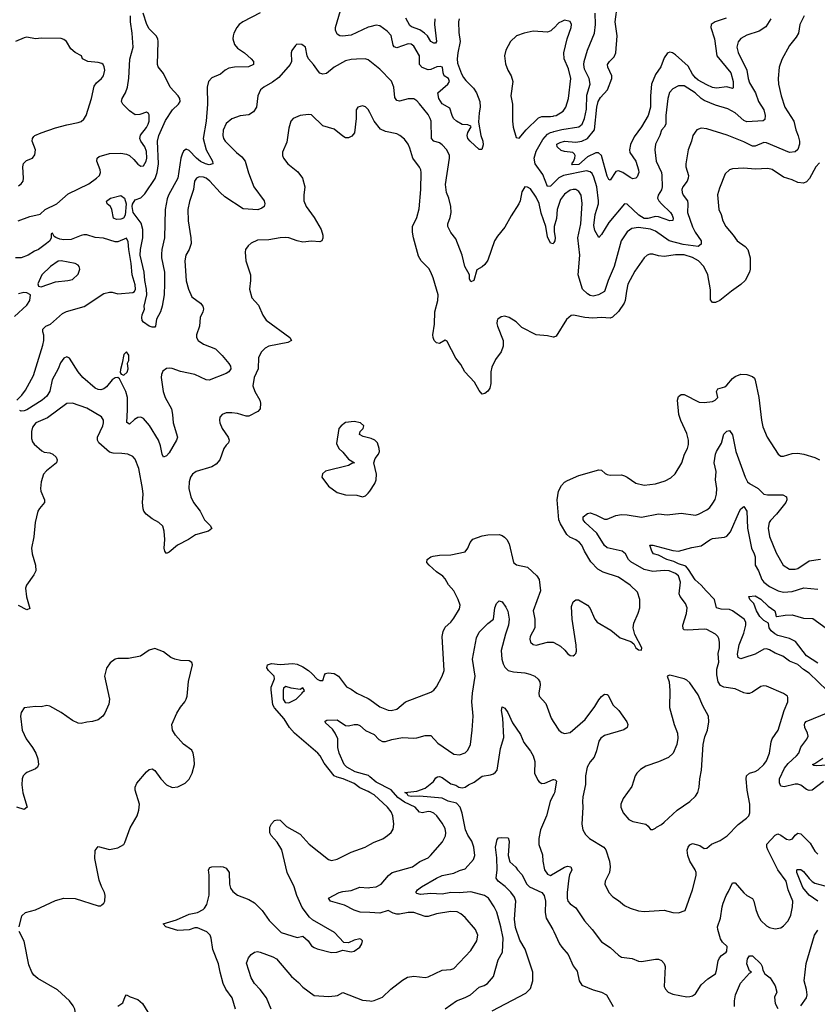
# Model space of a CAD drawing. Header units: inches. Extents: x 2001573 to 2220545, y 644482 to 846830.
# Tile 502 of 656: x 2107539 to 2113147, y 790925 to 797844. Entities that reach past the tile are written whole.
import ezdxf

# ---------------------------------------------------------------- set-up
doc = ezdxf.new("R2010")
doc.units = ezdxf.units.IN
doc.header["$MEASUREMENT"] = 0
doc.layers.add('C1709', color=7, linetype='Continuous')
doc.layers.add('C1719', color=7, linetype='Continuous')

msp = doc.modelspace()

# ---------------------------------------------------------------- linework, layer by layer
at = {"layer": 'C1709', "color": 5}
for points, elevation in [([(2110000, 797794), (2109990, 797791.6), (2109870, 797735.2), (2109808.8, 797728.8), (2109790, 797731), (2109770, 797741.3), (2109759, 797770), (2109759.4, 797790), (2109825.9, 798014.1)], 340), ([(2109230, 797892.7), (2109108.3, 797830), (2109081.8, 797810), (2109064.8, 797790), (2109044.5, 797750), (2109039.7, 797730), (2109038.4, 797710), (2109049.3, 797670), (2109070, 797643.9), (2109119.5, 797610), (2109166.7, 797570), (2109181.6, 797550), (2109182, 797530), (2109146.5, 797513.5), (2109050, 797509.2), (2109010, 797502.4), (2108984.2, 797490), (2108950, 797462), (2108890, 797435.6), (2108866.4, 797410), (2108857.4, 797370), (2108859.1, 797250), (2108850.6, 797130.6), (2108829.5, 797010), (2108849.4, 796930), (2108893.8, 796850), (2108896, 796830), (2108870, 796824.3), (2108845.7, 796830), (2108810, 796847), (2108781.5, 796870), (2108730, 796925.5), (2108710, 796934.4), (2108690, 796920.4), (2108680.2, 796899.8), (2108671.7, 796870), (2108650.1, 796730), (2108584.2, 796610), (2108575.3, 796584.7), (2108561.9, 796510), (2108556.5, 796310), (2108538.6, 796230), (2108535.6, 796195.6), (2108536.5, 796170), (2108556, 796070), (2108557.6, 795990), (2108554.7, 795910), (2108540.4, 795830), (2108528.2, 795790), (2108501.6, 795738.4), (2108494.8, 795690), (2108490, 795684), (2108470, 795682), (2108449.3, 795689.3), (2108410, 795717.2), (2108400.9, 795730), (2108396.9, 795750), (2108399.7, 795770), (2108415.4, 795810), (2108413.3, 795830), (2108431.6, 795910), (2108430.6, 795950), (2108419, 796010), (2108414.4, 796070), (2108385.8, 796190), (2108387.2, 796230), (2108403.7, 796310), (2108405.4, 796370), (2108393.2, 796413.2), (2108336.5, 796490), (2108329.5, 796530), (2108331.6, 796548.4), (2108350, 796577), (2108390, 796591.3), (2108419.7, 796620.3), (2108491.8, 796728.2), (2108505, 796770), (2108514.8, 796830), (2108508.3, 796990), (2108516, 797030), (2108564.4, 797135.6), (2108612.5, 797210), (2108655.6, 797250), (2108666.6, 797270), (2108663.9, 797290), (2108652.6, 797310), (2108596.2, 797370), (2108550, 797466), (2108513, 797513), (2108506.6, 797530), (2108513.3, 797690), (2108509.8, 797709.8), (2108498.9, 797730), (2108450, 797780.4), (2108431.7, 797810), (2108408.1, 797890)], 340), ([(2107529.3, 796430), (2107610, 796461.7), (2107683.3, 796476.7), (2107718.7, 796510), (2107800.4, 796550), (2107880.2, 796619.8), (2108024.2, 796690), (2108079.5, 796730), (2108099.5, 796750), (2108107.6, 796770), (2108104.7, 796790), (2108081.7, 796850), (2108083.6, 796870), (2108097.7, 796882.3), (2108170, 796903.9), (2108250, 796906.7), (2108290, 796899.6), (2108310.2, 796890.2), (2108342.2, 796862.2), (2108370, 796828.5), (2108390, 796814.4), (2108410, 796817.6), (2108427.4, 796850), (2108431.7, 796870), (2108430, 796917.2), (2108418, 796950), (2108391.3, 796990), (2108384.2, 797010), (2108387.4, 797032.6), (2108430, 797085.3), (2108443.1, 797110), (2108449.7, 797130), (2108450, 797175.3), (2108445.6, 797185.6), (2108430, 797193.6), (2108382.6, 797177.4), (2108350, 797176), (2108310, 797202.7), (2108263.9, 797250), (2108255, 797270), (2108259.8, 797290), (2108283.2, 797330), (2108297.6, 797370), (2108306.9, 797433.1), (2108312.4, 797567.6), (2108337.3, 797650), (2108329.9, 797750), (2108318.2, 797830), (2108317.7, 797870)], 360), ([(2107530, 796676.3), (2107549.2, 796690), (2107563.7, 796710), (2107566.6, 796730), (2107560.9, 796810), (2107565.6, 796834.4), (2107585.6, 796854.4), (2107629.3, 796870.7), (2107646, 796894), (2107649.3, 796930), (2107626, 796990), (2107629.3, 797010), (2107638, 797022), (2107645.2, 797030), (2107689.2, 797050), (2107790, 797083.6), (2107870, 797105.3), (2107950, 797120.4), (2107971.1, 797128.9), (2107990, 797144.9), (2108007, 797170), (2108043.1, 797290), (2108063.5, 797376.5), (2108079, 797401), (2108114, 797430), (2108127.3, 797450), (2108136.9, 797490), (2108133.6, 797513.6), (2108125.1, 797530), (2108116.2, 797536.2), (2108090, 797543.9), (2108019, 797550), (2107981.2, 797570), (2107974, 797590), (2107930, 797612.8), (2107898.2, 797638.2), (2107867.6, 797690), (2107850, 797704.7), (2107830, 797711.1), (2107693.3, 797713.3), (2107650, 797709.8), (2107590, 797720.2), (2107570, 797717.3), (2107510, 797691)], 380), ([(2110000, 797553.4), (2109990, 797561.6), (2109968, 797568), (2109907.2, 797567.2), (2109870, 797564.5), (2109830, 797554.6), (2109748.9, 797510), (2109695.1, 797464.9), (2109670, 797460.4), (2109650, 797468.3), (2109639, 797479), (2109604.7, 797530), (2109569.7, 797570), (2109560.5, 797590), (2109549.4, 797650), (2109522, 797670), (2109488.5, 797671.5), (2109476.8, 797663.2), (2109453, 797627), (2109448.2, 797611.8), (2109450.4, 797550), (2109439.5, 797530), (2109361.8, 797438.2), (2109315.7, 797404.3), (2109254.9, 797370), (2109232.9, 797350), (2109212.8, 797310), (2109203.7, 797230), (2109183.2, 797196.8), (2109150, 797175.1), (2109090, 797167.8), (2109030, 797148.4), (2108990, 797113.3), (2108970, 797068.7), (2108967.4, 797030), (2108971.8, 797010), (2108983.1, 796990), (2109063.7, 796910), (2109101.2, 796881.2), (2109123.2, 796850), (2109146.8, 796766.8), (2109185.3, 796670), (2109258.7, 796570), (2109262.4, 796550), (2109258, 796530), (2109241.7, 796518.3), (2109212.1, 796507.9), (2109110, 796514), (2108980.2, 796600.2), (2108948.4, 796628.4), (2108876.5, 796710), (2108850, 796730.5), (2108830, 796738.3), (2108801.5, 796738.5), (2108782, 796730), (2108767.5, 796710), (2108761.3, 796650), (2108732.8, 796567.2), (2108720.2, 796510), (2108723.8, 796430), (2108743.1, 796310), (2108744.9, 796270), (2108730.4, 796230), (2108707, 796190), (2108700.8, 796150), (2108709.3, 796009.3), (2108724.9, 795950), (2108750, 795897.1), (2108811.1, 795851.1), (2108826.4, 795830), (2108830.4, 795810), (2108826, 795790), (2108807, 795750), (2108803.6, 795690), (2108781.1, 795630), (2108781.1, 795610), (2108793.4, 795590), (2108830, 795562.8), (2108915.5, 795530), (2108963.1, 795483.1), (2109010, 795427), (2109020.7, 795410), (2109022.8, 795390), (2109010.3, 795370), (2108990, 795358.4), (2108870, 795311.8), (2108850, 795313.3), (2108770, 795351.7), (2108670.5, 795370.5), (2108610, 795392.3), (2108590, 795395.4), (2108570, 795392.6), (2108545.1, 795374.9), (2108534.9, 795350), (2108532.4, 795330), (2108547.7, 795230), (2108561.6, 795190), (2108605, 795110), (2108614, 795070), (2108618.9, 795010), (2108648, 794910), (2108641.6, 794890), (2108590, 794799.5), (2108570, 794778), (2108550, 794768.7), (2108539.5, 794790), (2108529.8, 794850), (2108515.6, 794890), (2108451.1, 794991.1), (2108410, 795042.2), (2108390, 795051.7), (2108370, 795048.9), (2108345.3, 795034.7), (2108310, 795002), (2108292.3, 795012.3), (2108297.5, 795102.5), (2108295.7, 795190), (2108285, 795230), (2108241.1, 795321.1), (2108230, 795329.6), (2108210, 795326.3), (2108190, 795313.3), (2108150, 795264.7), (2108130, 795249.7), (2108110, 795243), (2108090, 795244.2), (2108070, 795254.7), (2107982, 795330), (2107949.9, 795369.9), (2107890, 795465.1), (2107870, 795475.6), (2107850, 795466.2), (2107826.6, 795433.4), (2107809.4, 795390), (2107767.8, 795312.2), (2107750, 795234), (2107730, 795198.8), (2107695.9, 795170), (2107590, 795103.2), (2107570, 795094.1), (2107550, 795093.1), (2107538.7, 795098.7)], 360), ([(2110000, 797192.8), (2109990, 797213), (2109970, 797232.6), (2109950, 797239.7), (2109917.3, 797230), (2109904.9, 797210), (2109904.9, 797150), (2109892.7, 797050), (2109874.6, 797025.4), (2109850, 797014.5), (2109830, 797014.5), (2109810, 797025.1), (2109750, 797075.6), (2109670, 797098.4), (2109590, 797174.2), (2109570, 797177.8), (2109510.7, 797170.7), (2109461.6, 797150), (2109445.7, 797130), (2109430, 797082), (2109416.2, 796983.8), (2109387.4, 796912.6), (2109386.4, 796890), (2109392.7, 796870), (2109424.4, 796830), (2109494.1, 796774.1), (2109526.7, 796730), (2109544.2, 796670), (2109536.5, 796610), (2109536.9, 796570), (2109553.8, 796530), (2109610, 796454.9), (2109657.6, 796370), (2109670.2, 796330), (2109670, 796308), (2109662.8, 796290), (2109650, 796283.6), (2109590, 796287.3), (2109530, 796279.8), (2109490, 796288.8), (2109430, 796311), (2109410, 796312.4), (2109370, 796311), (2109290, 796297.3), (2109210, 796294), (2109165.8, 796274.2), (2109144.9, 796255.1), (2109127.3, 796230), (2109123, 796210), (2109128.5, 796150), (2109161.3, 796050), (2109161.6, 796010), (2109154, 795950), (2109170.6, 795890), (2109217.4, 795837.4), (2109247.2, 795767.2), (2109271.3, 795731.3), (2109437.6, 795610), (2109450.6, 795590), (2109424.8, 795575.2), (2109290, 795550.8), (2109263.8, 795536.2), (2109239, 795510), (2109218.5, 795470), (2109214.9, 795390), (2109187.5, 795330), (2109179, 795270), (2109192.1, 795232.1), (2109226.7, 795170), (2109232, 795150), (2109228.4, 795110), (2109213, 795090), (2109150, 795057.4), (2109130, 795057.3), (2109070, 795075.3), (2109030, 795081.8), (2108990, 795080.4), (2108961.6, 795070), (2108946.7, 795050), (2108943.1, 795030), (2108946.4, 795010), (2108962, 794970), (2109003.7, 794910), (2109012.4, 794890), (2109008, 794870), (2108990, 794854), (2108973.4, 794830), (2108944.9, 794750), (2108919.6, 794720.4), (2108890, 794701.8), (2108780.4, 794670), (2108753.4, 794650), (2108739.6, 794630), (2108730, 794595.3), (2108728.4, 794550), (2108741.1, 794490), (2108761.6, 794450), (2108806.7, 794390), (2108837.6, 794330), (2108878.4, 794290), (2108890, 794269.2), (2108866, 794250), (2108775.1, 794224.9), (2108725.5, 794190), (2108648, 794152), (2108590, 794101.6), (2108570, 794093.2), (2108559.5, 794110), (2108555.1, 794130), (2108558.3, 794190), (2108555.4, 794250), (2108545.3, 794285.3), (2108516.9, 794310), (2108470, 794336.5), (2108428.8, 794368.8), (2108411.9, 794390), (2108406, 794406), (2108401.4, 794450), (2108407.2, 794510), (2108402.2, 794550), (2108377.3, 794690), (2108350, 794755.1), (2108334.1, 794774.1), (2108298, 794790), (2108256.1, 794796), (2108197.1, 794797.1), (2108170, 794804.1), (2108094.3, 794870), (2108085.3, 794890), (2108086.8, 794910), (2108123.9, 794990), (2108128.5, 795010), (2108127.1, 795030), (2108114, 795054), (2108010, 795114.2), (2107910, 795149.7), (2107870, 795147.8), (2107735, 795045), (2107652.4, 795010), (2107630, 794979.5), (2107621.8, 794950), (2107621.8, 794901.8), (2107630, 794877.3), (2107641.6, 794861.6), (2107693.7, 794813.7), (2107710, 794805.7), (2107750, 794799.5), (2107771.3, 794791.3), (2107795.8, 794770), (2107802.4, 794750), (2107797.1, 794730), (2107726.2, 794673.8), (2107705.7, 794650), (2107690, 794595.3), (2107684.4, 794550), (2107686.7, 794530), (2107713.4, 794470), (2107714, 794450), (2107678.3, 794410), (2107667.3, 794390), (2107646.5, 794310), (2107639, 794210), (2107621.6, 794130), (2107626.2, 794090), (2107651, 794011), (2107652.1, 793970), (2107638.3, 793941.7), (2107587.4, 793870), (2107580.2, 793850), (2107587.8, 793787.8), (2107610, 793705.2), (2107590, 793696.2), (2107530, 793727.8)], 380), ([(2107517.7, 795170), (2107555, 795205), (2107580.7, 795239.3), (2107635.6, 795344.4), (2107702.6, 795557.4), (2107709, 795590), (2107707.8, 795627.8), (2107701.6, 795650), (2107701.7, 795670), (2107705.6, 795674.4), (2107723, 795690), (2107754.6, 795705.4), (2107839.9, 795780.1), (2107867.8, 795792.2), (2107992.6, 795827.4), (2108130, 795920.7), (2108170, 795930.2), (2108190, 795929.2), (2108230, 795916.3), (2108333.6, 795926.4), (2108346.8, 795933.2), (2108353.5, 795950), (2108350, 795981.6), (2108328.6, 796050), (2108322.8, 796130), (2108306, 796230), (2108302, 796282), (2108290, 796309.4), (2108230, 796282.6), (2108210, 796281.7), (2108127.9, 796307.9), (2108070, 796314.4), (2108010, 796332.3), (2107990, 796332.8), (2107970, 796328.3), (2107901.7, 796298.3), (2107850, 796296.6), (2107821.4, 796301.4), (2107793.1, 796313.1), (2107781.3, 796321.3), (2107770, 796344), (2107760.7, 796339.3), (2107759.1, 796310), (2107750.4, 796290), (2107727.3, 796270), (2107670.4, 796230), (2107642, 796218), (2107597.3, 796190), (2107549.6, 796169.6), (2107509.4, 796169.4)], 360), ([(2107502.4, 795757.6), (2107590, 795838.8), (2107609.3, 795870), (2107615.3, 795910), (2107590, 795925.2), (2107566.8, 795926.8), (2107530, 795918.4)], 380), ([(2110000, 794903.9), (2109954.2, 794914.2), (2109928.7, 794930), (2109933.2, 794950), (2109953.2, 794970), (2109959, 794990), (2109934, 795010), (2109890, 795019.7), (2109830, 795012.4), (2109799.1, 794990), (2109782.8, 794970), (2109765.4, 794865.4), (2109782, 794830), (2109810, 794804.7), (2109850, 794756), (2109892, 794730), (2109874.6, 794725.4), (2109851, 794710), (2109690, 794672), (2109667.1, 794652.9), (2109663, 794630), (2109710, 794566.8), (2109770, 794522), (2109830, 794505.5), (2109910, 794502.8), (2109950, 794490.8), (2109970, 794497.3), (2109990, 794516), (2110000, 794531.2)], 420), ([(2107535.6, 791470), (2107553.6, 791546.4), (2107579.3, 791570), (2107650, 791589.2), (2107790, 791653.7), (2107850, 791670.2), (2107930, 791667.1), (2108090, 791616.3), (2108110, 791617.3), (2108117.2, 791622.8), (2108130, 791634.8), (2108137.6, 791650), (2108139.7, 791690), (2108135.6, 791710), (2108113, 791753), (2108096.9, 791796.9), (2108067.1, 791950), (2108070, 792006), (2108090, 792032.7), (2108170, 792013.4), (2108230, 792024.4), (2108270, 792048), (2108278.7, 792061.3), (2108315.7, 792164.3), (2108364, 792250), (2108377.2, 792290), (2108380.3, 792330), (2108351.6, 792430), (2108350.7, 792450), (2108361.3, 792478.7), (2108430, 792557.6), (2108450, 792575.3), (2108470, 792578.7), (2108490, 792568.4), (2108530, 792508.2), (2108570, 792467), (2108610, 792448.8), (2108650, 792452.4), (2108701.7, 792478.3), (2108730, 792507.7), (2108752.4, 792550), (2108768, 792610), (2108765.6, 792650), (2108758, 792690), (2108749.6, 792709.6), (2108690, 792751.6), (2108635.4, 792815.4), (2108614, 792850), (2108607.4, 792890), (2108642.6, 792970), (2108670, 793013), (2108700.7, 793050), (2108709.6, 793070), (2108715.6, 793090), (2108726.3, 793193.7), (2108753.2, 793310), (2108750, 793326), (2108730, 793337.2), (2108670, 793339.6), (2108630, 793349.6), (2108602.2, 793362.2), (2108550, 793402), (2108490, 793426), (2108450, 793414), (2108387.9, 793372.1), (2108304.4, 793355.6), (2108230, 793355.1), (2108210, 793349.7), (2108175.1, 793324.9), (2108150, 793286.6), (2108134.3, 793230), (2108169.1, 793070), (2108166.1, 793033.9), (2108138, 792970), (2108123.7, 792950), (2108090, 792923.5), (2108050, 792911.2), (2108011.7, 792908.3), (2107970, 792898.7), (2107950, 792899.7), (2107910, 792918), (2107830, 792974.3), (2107750, 793020.7), (2107730, 793023.7), (2107690, 793016), (2107650, 793018), (2107570, 793007), (2107550, 792976), (2107544, 792950), (2107557.1, 792850), (2107584.4, 792790), (2107629.2, 792729.2), (2107651.6, 792690), (2107667.4, 792650), (2107670.4, 792610), (2107663, 792590), (2107650, 792578.4), (2107590, 792553), (2107576.7, 792543.3), (2107564.4, 792530), (2107555.8, 792510), (2107553.3, 792466.7), (2107560.9, 792410), (2107590.4, 792310), (2107570, 792292.7), (2107518, 792310)], 420), ([(2110000, 792414.1), (2109990, 792419.8), (2109930, 792445), (2109890, 792475.2), (2109813.5, 792510), (2109770, 792520.9), (2109750.6, 792530.6), (2109679.7, 792619.7), (2109652.1, 792670), (2109635.5, 792690), (2109469.8, 792830), (2109436.8, 792870), (2109397.4, 792930), (2109330, 793008), (2109319.2, 793030), (2109306.1, 793133.9), (2109307.9, 793152.1), (2109330.9, 793210.9), (2109326.9, 793230), (2109288, 793270), (2109275.6, 793290), (2109280.9, 793310), (2109310, 793318.9), (2109370, 793313.6), (2109458.7, 793318.7), (2109490, 793314), (2109530, 793296.5), (2109568.7, 793270), (2109593.7, 793250), (2109630, 793210.5), (2109650, 793199.1), (2109670, 793201), (2109681.3, 793238.7), (2109689.6, 793250.3), (2109706.5, 793253.5), (2109750, 793249.1), (2109780.3, 793230), (2109836.7, 793156.7), (2109870, 793139.3), (2109910.3, 793110.3), (2109990, 793073.1), (2110000, 793065.8)], 380), ([(2110000, 792524.2), (2109991.4, 792531.4), (2109898.2, 792558.2), (2109839.3, 792590), (2109819.8, 792610), (2109785.4, 792690), (2109776.3, 792730), (2109774.7, 792790), (2109757.6, 792830), (2109738.3, 792858.3), (2109690, 792902.9), (2109685.9, 792914.1), (2109698, 792922), (2109770, 792922.6), (2109830, 792885), (2109850, 792882.3), (2109890, 792890.2), (2109914.8, 792890), (2109930, 792883.7), (2109970, 792848.7), (2110000, 792834.5)], 360), ([(2109056.8, 790890), (2109032.8, 790970), (2108989, 791030), (2108969.8, 791070), (2108947.8, 791150), (2108937.2, 791210), (2108895.8, 791310), (2108885.5, 791390), (2108878.3, 791410), (2108854.2, 791434.2), (2108790, 791462.5), (2108770, 791462.8), (2108730, 791447.6), (2108650, 791443.2), (2108566, 791470), (2108547.6, 791490), (2108641.3, 791518.7), (2108730, 791558.4), (2108790, 791569.2), (2108829.7, 791590), (2108839.3, 791600.6), (2108854, 791626), (2108872.1, 791692.1), (2108872.1, 791832.1), (2108866.3, 791870), (2108874.5, 791885.5), (2108890.4, 791890.4), (2108950, 791892.4), (2108970.4, 791890.3), (2108990, 791880.7), (2109012, 791850), (2109013.8, 791770), (2109021.1, 791741.1), (2109036.2, 791716.2), (2109070, 791690.4), (2109150, 791662), (2109190, 791638.7), (2109242.8, 791582.8), (2109293.3, 791513.3), (2109376.3, 791430), (2109490, 791393), (2109530, 791404), (2109566, 791370), (2109590, 791336.4), (2109610, 791323.7), (2109630, 791314), (2109730, 791288), (2109769.5, 791290.5), (2109810, 791304.9), (2109870, 791292.4), (2109890, 791297), (2109930, 791325.7), (2109944.2, 791350), (2109949.2, 791370), (2109940.2, 791380.2), (2109930, 791383.7), (2109890, 791375.4), (2109850, 791355.6), (2109818, 791358), (2109752.7, 791430), (2109597.6, 791517.6), (2109577, 791537), (2109523.7, 791603.7), (2109486.6, 791690), (2109467.6, 791750), (2109418.2, 791850), (2109380.9, 792010), (2109350, 792063.6), (2109307.3, 792110), (2109297.6, 792130), (2109297.6, 792170), (2109310, 792194), (2109330, 792216.3), (2109350, 792221.6), (2109370, 792218), (2109413.8, 792173.8), (2109510, 792119.6), (2109573.7, 792050), (2109710, 791942), (2109730, 791934.4), (2109770, 791943.7), (2109870, 791993.8), (2109966.6, 792030), (2110000, 792048.2)], 380), ([(2110000, 791568.6), (2109931.7, 791571.7), (2109890, 791585), (2109822.1, 791622.1), (2109722.9, 791650), (2109709.7, 791670.3), (2109785.1, 791710), (2109810, 791717.6), (2109870, 791724.5), (2109930, 791747.2), (2109990, 791743.6), (2110000, 791744.7)], 360), ([(2107530, 790640.3), (2107570, 790624.2), (2107644.7, 790624.7), (2107710, 790613.1), (2107770, 790596.4), (2107810, 790594.9), (2107864, 790610), (2107890, 790625.5), (2107910, 790644.9), (2107970, 790727.3), (2107975.1, 790750), (2107938.4, 790818.4), (2107926.8, 790890), (2107914.6, 790914.6), (2107888.3, 790948.3), (2107805.1, 791025.1), (2107665.6, 791105.6), (2107638, 791130), (2107623.9, 791150), (2107602, 791202), (2107569.2, 791369.2), (2107535.6, 791435.6)], 420), ([(2109307.9, 790890), (2109274.2, 790970), (2109230, 791028.2), (2109189.7, 791070), (2109166, 791110), (2109133.2, 791213.2), (2109146.9, 791250), (2109166.6, 791273.4), (2109190, 791290.7), (2109210, 791296.1), (2109230, 791291.7), (2109319.2, 791259.2), (2109344.4, 791244.4), (2109450, 791120.6), (2109498.8, 791078.8), (2109530, 791044.8), (2109610, 790987.1), (2109710, 790980.2), (2109756, 790984), (2109772.8, 790987.2), (2109810, 791006.8), (2109950, 790953.8), (2110000, 790948.7)], 360), ([(2108228.8, 790911.2), (2108264.8, 790935.2), (2108280.7, 790979.3), (2108289.4, 790990.6), (2108316.1, 790976.1), (2108370, 790958.8), (2108401.6, 790930), (2108459, 790839)], 380)]:
    msp.add_lwpolyline(points, dxfattribs=dict(at, elevation=elevation))
for points, elevation in [([(2108220.4, 796440.4), (2108198.7, 796450), (2108187.8, 796510), (2108176.2, 796530), (2108154, 796550), (2108149.7, 796569.7), (2108176.9, 796590), (2108250, 796609.1), (2108275.8, 796590), (2108286.7, 796550), (2108279.7, 796470), (2108268.7, 796450), (2108250, 796442)], 340), ([(2107830.4, 796149.7), (2107810, 796146.6), (2107754.9, 796110), (2107695.5, 796050), (2107667.1, 795987.1), (2107671.3, 795971.3), (2107690, 795966), (2107790, 796002.6), (2107878, 796010), (2107910, 796018.7), (2107950, 796054.8), (2107960.7, 796090), (2107958, 796110), (2107950, 796119.3), (2107928.7, 796130)], 380), ([(2108290, 795509.9), (2108270.8, 795490), (2108259.9, 795430), (2108246.6, 795386.6), (2108245.4, 795365.4), (2108252, 795352), (2108270, 795347), (2108293.8, 795366.2), (2108301.6, 795390), (2108297.4, 795430), (2108306.7, 795450), (2108306, 795486)], 360), ([(2109410, 793157.7), (2109393.7, 793146.3), (2109390.1, 793129.9), (2109392.2, 793070), (2109406.3, 793046.3), (2109430, 793043.8), (2109482.8, 793070), (2109524.4, 793110), (2109524.8, 793115.2), (2109541.8, 793130), (2109530, 793149.7), (2109510, 793137.8), (2109446.4, 793146.4)], 380)]:
    msp.add_lwpolyline(points, close=True, dxfattribs=dict(at, elevation=elevation))
at = {"layer": 'C1719', "color": 5}
for points, elevation in [([(2112505.2, 797854.8), (2112428.4, 797830), (2112400.3, 797810), (2112397.6, 797790), (2112424.4, 797710), (2112441.2, 797590), (2112537.9, 797470), (2112555.9, 797410), (2112556, 797364), (2112550, 797359.7), (2112510, 797371.6), (2112438.3, 797361.7), (2112410, 797367.9), (2112370, 797385.2), (2112310, 797419.2), (2112290, 797436.2), (2112270, 797461.2), (2112237.5, 797517.5), (2112150, 797597.7), (2112129, 797611), (2112110, 797615.1), (2112098, 797610), (2112090, 797605.4), (2112070, 797575.1), (2112046.6, 797513.4), (2112010, 797458.9), (2111982, 797390), (2111973.3, 797310), (2111973.8, 797230), (2111957, 797170), (2111910, 797090.9), (2111858.8, 797021.2), (2111833.8, 796966.2), (2111826.8, 796930), (2111828.3, 796910), (2111870.1, 796850), (2111888.4, 796790), (2111891.9, 796770), (2111879.7, 796740.3), (2111870, 796729.9), (2111850, 796726.5), (2111830, 796734.9), (2111779.3, 796770), (2111750, 796780.7), (2111730, 796778), (2111690, 796717), (2111681.7, 796721.7), (2111670, 796744), (2111630, 796889.6), (2111607.8, 796907.8), (2111590, 796908.9), (2111530, 796879.2), (2111470, 796825.6), (2111424.9, 796824.9), (2111420.4, 796830), (2111433.4, 796846.6), (2111442.5, 796870), (2111443.4, 796890), (2111438.4, 796898.4), (2111427.6, 796910), (2111370, 796916.6), (2111345.2, 796925.2), (2111317.7, 796950), (2111314.6, 796970), (2111338.2, 796981.8), (2111370, 796990.1), (2111450, 796983.1), (2111490, 796990.7), (2111530, 797010.1), (2111581.2, 797070), (2111596.9, 797230), (2111606.7, 797270), (2111622.8, 797297.2), (2111671.3, 797350), (2111702.8, 797430), (2111703, 797450), (2111673.1, 797510), (2111672.2, 797530), (2111684.5, 797550), (2111718, 797582), (2111730.8, 797610), (2111739.3, 797730), (2111724.4, 797830), (2111742.2, 797950)], 320), ([(2112819.7, 797850), (2112785.5, 797794.5), (2112737.2, 797762.8), (2112650, 797735.8), (2112610, 797712.4), (2112590, 797689.5), (2112580.6, 797650), (2112590, 797612.7), (2112651.5, 797490), (2112660.1, 797430), (2112670, 797401.1), (2112712.4, 797330), (2112733.5, 797270), (2112771.6, 797210), (2112780.7, 797170), (2112776.5, 797143.5), (2112766.3, 797133.7), (2112650, 797127.1), (2112630, 797136.5), (2112570, 797188.9), (2112517.8, 797217.8), (2112430, 797243.9), (2112350, 797276.6), (2112329.6, 797289.6), (2112287, 797330), (2112210, 797378.6), (2112170, 797379.8), (2112130, 797358.9), (2112108.1, 797331.9), (2112095.3, 797290), (2112081.7, 797170), (2112080.6, 797110), (2112070.9, 797089.1), (2112052, 797068), (2112040.2, 797030), (2112009.1, 796970), (2112003.2, 796930), (2112013.6, 796850), (2112050.2, 796770), (2112054.5, 796750), (2112055.9, 796670), (2112050.6, 796649.4), (2112026.8, 796610), (2112023.5, 796590), (2112032.5, 796570), (2112050, 796550.2), (2112113.6, 796490), (2112127, 796470), (2112133.5, 796450), (2112130, 796432.7), (2112110, 796429.9), (2112030, 796458.4), (2112010, 796461.3), (2111954.2, 796445.8), (2111930, 796446.4), (2111891.2, 796470), (2111810, 796547), (2111790, 796549.8), (2111680.9, 796419.1), (2111630, 796334.5), (2111610, 796314), (2111582.2, 796362.2), (2111576.6, 796396.6), (2111584.9, 796475.1), (2111608.2, 796550), (2111608.7, 796571.3), (2111595.6, 796670), (2111576.5, 796736.5), (2111563.2, 796763.2), (2111550, 796775.6), (2111522.7, 796782.7), (2111362.3, 796750), (2111330, 796732.5), (2111293.9, 796697.6), (2111290, 796693.9), (2111270, 796674.6), (2111250, 796671.2), (2111217, 796757), (2111163.7, 796830), (2111155, 796870), (2111170, 796919.7), (2111217.9, 797002.1), (2111250, 797040.1), (2111270, 797051.7), (2111290, 797056.8), (2111293.9, 797057.8), (2111350, 797072.3), (2111469.1, 797090.9), (2111492.7, 797110), (2111509.3, 797150.7), (2111524.4, 797215.6), (2111526.6, 797313.4), (2111549.9, 797390.1), (2111543, 797430), (2111510, 797496.2), (2111505.3, 797530), (2111508.1, 797550), (2111531.1, 797630), (2111580.8, 797750), (2111587.6, 797810), (2111583.7, 797890)], 340), ([(2113054.9, 797870), (2113024.6, 797810), (2113014.7, 797750), (2112998, 797722), (2112950, 797661.6), (2112896.6, 797563.4), (2112878.2, 797510), (2112871.5, 797431.5), (2112874.3, 797390), (2112892.6, 797310), (2112917.6, 797230), (2112981.5, 797130), (2112996, 797070), (2113013.1, 797026.9), (2113021.4, 796990), (2113021.1, 796970), (2113009.3, 796930.7), (2112990, 796916), (2112950, 796911.7), (2112790, 796979.1), (2112770, 796980.6), (2112710, 796955.4), (2112690, 796955.7), (2112630, 796986.6), (2112511.7, 797031.7), (2112370, 797076.9), (2112330, 797081.3), (2112300.7, 797070), (2112270.5, 797030), (2112261.3, 796990), (2112237.8, 796930), (2112221.8, 796830), (2112222.8, 796810), (2112241.1, 796750), (2112239.7, 796730), (2112231.3, 796710), (2112200.7, 796670), (2112194.2, 796650), (2112195.6, 796630), (2112203.5, 796610), (2112233.7, 796570), (2112237.4, 796550), (2112235, 796490), (2112269, 796389), (2112288.4, 796350), (2112329.4, 796290), (2112330, 796266), (2112310, 796249.9), (2112204.2, 796264.2), (2112103.9, 796290), (2112010, 796357), (2111973, 796373), (2111890, 796383.4), (2111842.9, 796377.1), (2111810, 796352.8), (2111767.1, 796290), (2111719.2, 796110), (2111675.3, 796010), (2111650, 795934.5), (2111608, 795910), (2111570, 795901.2), (2111550, 795905.3), (2111530, 795917.4), (2111496.8, 795950), (2111465.4, 796050), (2111477.3, 796190), (2111462.7, 796310), (2111484, 796410), (2111492.5, 796552.5), (2111486.8, 796610), (2111470, 796637.7), (2111449.8, 796649.8), (2111430, 796651.7), (2111410, 796646.6), (2111370, 796618), (2111340.3, 796579.7), (2111317.9, 796510), (2111313.3, 796446.7), (2111297, 796390), (2111296.3, 796356.3), (2111304.2, 796310), (2111300.4, 796290), (2111293.9, 796277.1), (2111290, 796269.4), (2111270, 796272.7), (2111250, 796317.2), (2111237.3, 796390), (2111204.5, 796484.5), (2111190, 796551.3), (2111170, 796596.4), (2111130, 796654.3), (2111110, 796667.6), (2111090, 796669.4), (2111070, 796634), (2111057.6, 796570), (2111049.1, 796550.9), (2110994.2, 796465.8), (2110950, 796385.6), (2110897.6, 796322.4), (2110876.9, 796290), (2110830, 796155.1), (2110810, 796122.9), (2110790, 796106.6), (2110752.8, 796087.2), (2110732.2, 796010), (2110710, 796002), (2110702.2, 796022.2), (2110701.1, 796050), (2110667.6, 796110), (2110650, 796188.7), (2110604.7, 796304.7), (2110570, 796349), (2110548.4, 796390), (2110548.7, 796410), (2110566.2, 796453.9), (2110573.5, 796490), (2110570.7, 796530), (2110556, 796590), (2110540.7, 796630), (2110533.6, 796686.4), (2110561.7, 796870), (2110561.1, 796890), (2110542, 796930), (2110510, 796964), (2110490, 796978.5), (2110450, 796991.3), (2110435.1, 797010), (2110431.2, 797130), (2110425.7, 797150), (2110410, 797177.7), (2110350, 797252.8), (2110330, 797274.3), (2110310, 797287.1), (2110270, 797287.9), (2110210, 797272.1), (2110190, 797275.1), (2110176.8, 797296.8), (2110168.7, 797370), (2110152.4, 797412.4), (2110070, 797496.2), (2110000, 797553.4)], 360), ([(2110628, 797850), (2110625, 797830), (2110626.1, 797753.9), (2110634.7, 797690), (2110618.3, 797610), (2110614.9, 797570), (2110618, 797538), (2110644.5, 797464.5), (2110658.6, 797438.6), (2110675.9, 797415.9), (2110730, 797363.8), (2110751.6, 797330), (2110773.4, 797270), (2110777.1, 797230), (2110768.3, 797188.3), (2110764.9, 797124.9), (2110781.6, 797030), (2110795.3, 796990), (2110796.5, 796963.5), (2110787.3, 796932.7), (2110770, 796932), (2110706, 796990), (2110689.8, 797010), (2110685.7, 797030), (2110689.7, 797050.3), (2110713.2, 797090), (2110710, 797095.3), (2110690, 797106), (2110650, 797108), (2110610, 797129.8), (2110589.7, 797150), (2110578.9, 797170), (2110562, 797222), (2110510, 797252.6), (2110485.4, 797290), (2110477.6, 797330), (2110549.4, 797390), (2110561.2, 797410), (2110553.2, 797430), (2110522.7, 797450), (2110515.1, 797470), (2110511.3, 797511.3), (2110494.9, 797514.9), (2110472.1, 797512.1), (2110430, 797492.8), (2110410, 797491.1), (2110368.5, 797508.5), (2110348.9, 797530), (2110350.7, 797590), (2110310, 797656.8), (2110290, 797671.6), (2110270, 797674.5), (2110190, 797646.8), (2110172.8, 797652.8), (2110165.5, 797665.5), (2110150, 797733.5), (2110122.5, 797762.5), (2110070, 797800.7), (2110044.5, 797804.5), (2110000, 797794)], 340), ([(2110458.6, 797850), (2110456, 797810), (2110470.2, 797689.8), (2110462, 797678), (2110450, 797678.7), (2110430, 797689.8), (2110405, 797730), (2110385.6, 797750), (2110351.7, 797771.7), (2110294.3, 797794.3), (2110282.8, 797802.8), (2110254.6, 797854.6)], 320), ([(2113161.4, 796838.6), (2113135.6, 796810), (2113092.7, 796727.3), (2113070, 796704.5), (2113050, 796696.1), (2113010, 796698.8), (2112970, 796718.2), (2112910, 796736.8), (2112830, 796791.1), (2112798.9, 796798.9), (2112710, 796794.4), (2112630, 796801.7), (2112550, 796795.3), (2112530, 796789.8), (2112499.8, 796760.2), (2112458.9, 796661.1), (2112446, 796614), (2112454.4, 796510), (2112470, 796476), (2112482.6, 796430), (2112502.4, 796390), (2112555.3, 796330), (2112583.6, 796290), (2112639.5, 796250), (2112658, 796230), (2112673.8, 796170), (2112674.3, 796090), (2112670.3, 796070), (2112639, 796010), (2112610, 795982), (2112543.6, 795936.4), (2112460.5, 795870), (2112430, 795856.3), (2112410, 795857.6), (2112396.3, 795876.3), (2112395.2, 795944.8), (2112377.6, 796050), (2112349.8, 796110), (2112310.7, 796150), (2112270, 796173.8), (2112210, 796190.8), (2112150, 796191.4), (2112070, 796179.9), (2112030, 796184.4), (2111990, 796196.8), (2111970, 796196.4), (2111950, 796188.4), (2111930, 796169.7), (2111863.9, 796076.1), (2111815.5, 795984.5), (2111804.1, 795935.9), (2111796.4, 795870), (2111789.2, 795850.8), (2111750, 795793.8), (2111707.5, 795752.5), (2111690, 795746), (2111630, 795751.1), (2111567.5, 795747.5), (2111512.1, 795752.1), (2111431.8, 795768.2), (2111415.4, 795764.6), (2111383.4, 795736.6), (2111310, 795619.3), (2111293.9, 795613.7), (2111290, 795612.3), (2111250, 795622.7), (2111169.4, 795629.4), (2111070, 795680.9), (2111030, 795719.5), (2110981.2, 795750), (2110950, 795759.5), (2110923.8, 795756.2), (2110901.4, 795738.6), (2110896, 795730), (2110894, 795710), (2110898, 795690), (2110938.4, 795590), (2110937.1, 795550), (2110923, 795510), (2110883.1, 795456.9), (2110857.7, 795402.3), (2110851.6, 795368.5), (2110851.8, 795288.2), (2110844.6, 795255.4), (2110830, 795232.7), (2110810, 795217.2), (2110790, 795213.2), (2110770, 795237.2), (2110737.3, 795297.3), (2110668, 795370), (2110640.1, 795420.1), (2110604.7, 795464.7), (2110543.2, 795583.2), (2110530, 795592.7), (2110490, 795569.5), (2110470, 795572), (2110452, 795590), (2110445.1, 795610), (2110443.1, 795630), (2110455.4, 795704.6), (2110458, 795790), (2110479.8, 795870), (2110480.3, 795910), (2110446.4, 796030), (2110429.8, 796070), (2110415.7, 796095.7), (2110362.6, 796150), (2110342.6, 796182.6), (2110308, 796310), (2110300.5, 796350), (2110301.3, 796390), (2110330, 796454.8), (2110346.3, 796513.7), (2110358.7, 796650), (2110362, 796770), (2110358.5, 796790), (2110348.6, 796808.6), (2110302.9, 796870), (2110282.2, 796942.2), (2110269.8, 796969.8), (2110243.9, 797003.9), (2110210.9, 797030.9), (2110190, 797041.1), (2110110, 797057.3), (2110075, 797075.1), (2110030.7, 797130.7), (2110000, 797192.8)], 380), ([(2110000, 793065.8), (2110070, 793014), (2110130, 792992.7), (2110150, 792990.2), (2110190, 792999.6), (2110251.8, 793050), (2110430, 793118.4), (2110450, 793133), (2110470, 793156.3), (2110509.8, 793230.2), (2110522.6, 793270), (2110508, 793510), (2110515.4, 793544.6), (2110530, 793574), (2110570, 793610.7), (2110590, 793637.3), (2110630, 793702.8), (2110634.7, 793730), (2110621.3, 793770), (2110591.5, 793830), (2110553.5, 793873.5), (2110530, 793915.1), (2110513.7, 793933.7), (2110470, 793964), (2110418.4, 794010), (2110401.6, 794030), (2110402.9, 794050), (2110429.2, 794070), (2110446.1, 794073.9), (2110490, 794080.9), (2110570, 794082.4), (2110670, 794104), (2110690, 794131), (2110706.3, 794170), (2110725.8, 794194.2), (2110790, 794217.7), (2110830, 794224.7), (2110910, 794225.6), (2110930, 794220.2), (2110948.1, 794208.1), (2110964.7, 794190), (2110980.4, 794160.4), (2111011.8, 794030), (2111032.1, 794012.1), (2111110, 793995.8), (2111175.5, 793935.5), (2111192, 793910), (2111201.1, 793830), (2111149.1, 793690), (2111161.7, 793630), (2111161.1, 793570), (2111128.9, 793510), (2111124.6, 793490), (2111130.4, 793470), (2111150, 793452), (2111170, 793447.3), (2111250, 793470.4), (2111290, 793468.7), (2111293.9, 793466.5), (2111340.7, 793440.7), (2111372.7, 793412.7), (2111390, 793390.6), (2111410, 793376.3), (2111430, 793374), (2111439.6, 793380.4), (2111449.5, 793390.5), (2111453.3, 793406.7), (2111451.3, 793448.7), (2111422.6, 793630), (2111418.7, 793721.3), (2111430, 793754), (2111450, 793767.3), (2111467.1, 793767.1), (2111530, 793730.6), (2111547.7, 793710), (2111582, 793630), (2111598.8, 793610), (2111693.8, 793553.8), (2111759.8, 793499.8), (2111835.2, 793475.2), (2111856.8, 793456.8), (2111871.3, 793430), (2111890, 793416), (2111910, 793414), (2111912.3, 793430), (2111863.9, 793523.9), (2111851.8, 793570), (2111855.9, 793604.1), (2111887.6, 793672.4), (2111898.4, 793710), (2111898, 793770), (2111881.7, 793821.7), (2111830, 793871.2), (2111750, 793926.6), (2111641.8, 793961.8), (2111602.6, 793982.6), (2111554.8, 794034.8), (2111509.1, 794109.1), (2111490.8, 794150), (2111475.1, 794170), (2111450, 794187.7), (2111407.1, 794207.1), (2111386.2, 794226.2), (2111340.7, 794300.7), (2111328.4, 794330), (2111317, 794470), (2111326.6, 794530), (2111347.2, 794570), (2111370, 794592.8), (2111390, 794605.4), (2111470, 794640.2), (2111610, 794680.4), (2111630, 794678), (2111654.9, 794654.9), (2111670, 794647.2), (2111690, 794643.1), (2111770, 794644.9), (2111790, 794639.5), (2111810.2, 794630.2), (2111870, 794586.4), (2111930, 794572), (2112010, 794581.3), (2112076.6, 794603.4), (2112116.8, 794623.2), (2112147.8, 794652.2), (2112193.7, 794730), (2112212.1, 794790), (2112233.1, 794830), (2112241.8, 794858.2), (2112240.7, 794890), (2112230, 794937), (2112187.5, 795027.5), (2112173.8, 795070), (2112164.7, 795170), (2112170, 795194.8), (2112189.7, 795210.3), (2112210, 795208.9), (2112316.3, 795156.3), (2112350, 795152.9), (2112410, 795161.1), (2112429.3, 795170), (2112446.6, 795190), (2112438.9, 795230), (2112446.2, 795250), (2112495.4, 795264.6), (2112510, 795275.8), (2112550, 795323.2), (2112570, 795336.9), (2112610, 795354), (2112650, 795350.3), (2112690, 795337.1), (2112703.9, 795323.9), (2112710, 795311), (2112735.3, 795190), (2112753.2, 795030), (2112763.8, 794983.8), (2112793.4, 794910), (2112870.6, 794790), (2112890, 794777.6), (2112910, 794776.5), (2112970, 794796.1), (2113010, 794797.3), (2113051.2, 794791.2), (2113128.1, 794768.1), (2113163, 794750)], 380), ([(2110000, 792834.5), (2110030, 792820.3), (2110065, 792785), (2110090, 792771.5), (2110110, 792772.1), (2110154.5, 792785.5), (2110230, 792799.4), (2110310, 792794.5), (2110330, 792796.3), (2110390, 792814.2), (2110430, 792813.1), (2110479, 792759), (2110590, 792682), (2110630, 792678.9), (2110670, 792692.2), (2110688.7, 792711.3), (2110708.2, 792750), (2110720.7, 792850), (2110726.2, 792950), (2110716.8, 793050), (2110722, 793110), (2110742.2, 793230), (2110723.1, 793350), (2110750, 793501), (2110770, 793540.5), (2110830, 793600.7), (2110869.6, 793630.4), (2110880.3, 793710), (2110890, 793740.5), (2110910, 793759.3), (2110930, 793752.4), (2110956.1, 793716.1), (2110970, 793686.7), (2110979.3, 793630), (2110975.7, 793590), (2110953.8, 793526.2), (2110923.1, 793410), (2110928.3, 793350), (2110937.3, 793317.3), (2110950, 793293.4), (2110973.4, 793270), (2111010, 793260.7), (2111090, 793252.9), (2111124.8, 793244.8), (2111160.4, 793230), (2111183.1, 793210), (2111196, 793190), (2111199, 793170), (2111188.8, 793110), (2111190.4, 793090.4), (2111238, 793038), (2111274.9, 792934.9), (2111290, 792911.9), (2111293.9, 792906), (2111330, 792850.7), (2111350, 792834), (2111368.4, 792828.4), (2111410, 792834.4), (2111513.4, 792926.6), (2111582.5, 793017.5), (2111610, 793063.8), (2111630, 793088.2), (2111650, 793103), (2111670, 793102.8), (2111676.4, 793096.4), (2111708, 793030), (2111750.4, 792990.4), (2111807.7, 792910), (2111815.5, 792890), (2111810.3, 792869.7), (2111787.2, 792852.8), (2111650, 792814.4), (2111625.5, 792794.5), (2111610, 792773.3), (2111593.9, 792706.1), (2111578.1, 792661.9), (2111550, 792629.7), (2111528.8, 792590), (2111516.1, 792530), (2111516.9, 792470), (2111497.2, 792382.8), (2111494.6, 792350), (2111498.3, 792310), (2111491.6, 792190), (2111497.6, 792150), (2111517.8, 792117.8), (2111546, 792090), (2111646.7, 792030), (2111660.3, 792010), (2111686.4, 791930), (2111690.4, 791890), (2111686, 791850), (2111655.5, 791790), (2111653, 791770), (2111682, 791710), (2111710, 791680.5), (2111750, 791654.9), (2111790, 791618.4), (2111830, 791599.5), (2111890, 791580.4), (2111930, 791575.8), (2112070, 791586.7), (2112130, 791570.4), (2112170, 791566.4), (2112216.6, 791583.4), (2112269.7, 791730), (2112295.1, 791830), (2112295.6, 791850), (2112287.6, 791870), (2112250.9, 791930.9), (2112236.9, 791970), (2112231.5, 792008.5), (2112238.4, 792030), (2112250, 792044.9), (2112270, 792053.7), (2112321.7, 792041.7), (2112350, 792018.8), (2112370, 792020.7), (2112402, 792050), (2112463.3, 792076.7), (2112511.8, 792108.2), (2112590, 792188), (2112648.2, 792231.8), (2112664.5, 792250), (2112671.3, 792270), (2112672.4, 792330), (2112652.7, 792430), (2112645.3, 792510), (2112648.4, 792530), (2112669.4, 792550), (2112710, 792560.9), (2112730, 792573.1), (2112770, 792609.1), (2112790, 792635.3), (2112811.4, 792690), (2112822.5, 792770), (2112830, 792790.2), (2112871.6, 792850), (2112914.5, 792990), (2112938.7, 793050), (2112939.6, 793079.6), (2112936, 793090), (2112910, 793109.5), (2112790, 793160.5), (2112770, 793162.6), (2112750, 793156.9), (2112690, 793118.8), (2112670, 793109.8), (2112650, 793108), (2112630, 793112.9), (2112570, 793141.5), (2112490, 793153.8), (2112465.6, 793165.6), (2112448.9, 793190), (2112439.9, 793239.9), (2112441.2, 793278.8), (2112454.1, 793330), (2112449.8, 793390), (2112458.8, 793430), (2112459.8, 793470), (2112455.4, 793495.4), (2112447.8, 793510), (2112430, 793525.1), (2112370, 793558.5), (2112350, 793561.2), (2112233.3, 793553.3), (2112210, 793556.9), (2112203.3, 793563.3), (2112200.8, 793590), (2112228, 793670), (2112230.8, 793710), (2112220.8, 793740.8), (2112183.5, 793790), (2112176.5, 793810), (2112185.2, 793890), (2112170, 793935), (2112150, 793951.1), (2112106, 793970), (2112070, 793972.5), (2111990, 793966.9), (2111930, 793980.7), (2111834.9, 794034.9), (2111818.6, 794050), (2111798.8, 794090), (2111775.1, 794110), (2111670, 794131.8), (2111649.4, 794149.4), (2111596.2, 794236.2), (2111515.2, 794310), (2111500.9, 794330), (2111501.1, 794350), (2111530, 794373.1), (2111550, 794377.3), (2111590, 794365.4), (2111650, 794334.2), (2111670, 794334.7), (2111730, 794359.6), (2111770, 794365.8), (2111810, 794364.6), (2111910, 794347.7), (2112030, 794370.2), (2112090, 794365.5), (2112190, 794376.3), (2112290, 794363.1), (2112311.1, 794368.9), (2112370, 794400.3), (2112390, 794415.8), (2112412.8, 794447.2), (2112427.6, 794472.4), (2112437.3, 794510), (2112439.1, 794550), (2112431.4, 794610), (2112435.5, 794670), (2112422.4, 794730), (2112431.5, 794790), (2112437.7, 794810), (2112471.9, 794868.1), (2112488.9, 794931.1), (2112510, 794952.6), (2112530, 794956), (2112550, 794927.7), (2112574.3, 794810), (2112638.7, 794630), (2112656.9, 794596.9), (2112670, 794584.8), (2112730.1, 794550.1), (2112770.5, 794510), (2112795.8, 794504.2), (2112905.3, 794505.3), (2112930.3, 794490.3), (2112933.1, 794470), (2112924.9, 794450), (2112860.6, 794370), (2112816.4, 794323.6), (2112807.8, 794310), (2112800.9, 794270), (2112810, 794212.7), (2112856.2, 794096.2), (2112906, 794010), (2112950, 793982.7), (2112990, 793981.5), (2113010, 793988), (2113090, 794041), (2113170, 794053.9)], 360), ([(2110000, 794531.2), (2110035.2, 794584.8), (2110045.1, 794610), (2110046.4, 794650), (2110029.5, 794730.5), (2110038.9, 794761.1), (2110060.9, 794790), (2110069.3, 794810), (2110066, 794830), (2110054.5, 794870), (2110036, 794890), (2110010, 794901.6), (2110000, 794903.9)], 420), ([(2113216.5, 793130), (2113090, 793251.9), (2113050, 793277.7), (2113010, 793311.4), (2112950, 793335.8), (2112905.1, 793370), (2112850, 793392.7), (2112810, 793415.5), (2112790, 793422.2), (2112770, 793420.7), (2112710, 793385), (2112630, 793358.7), (2112610, 793352.9), (2112590, 793362.4), (2112586.1, 793386.1), (2112598.1, 793450), (2112630, 793532.4), (2112645, 793590), (2112643.2, 793610), (2112631.4, 793630), (2112550, 793690.6), (2112530, 793698.5), (2112470, 793701), (2112438.9, 793710), (2112423.8, 793770), (2112364.1, 793830), (2112331, 793871), (2112287.8, 793907.8), (2112241.3, 793981.3), (2112222.5, 794002.5), (2112170, 794019.7), (2112137.4, 794037.4), (2112088.7, 794050), (2112030, 794079.8), (2111995.1, 794090), (2111982.2, 794110), (2111969.3, 794150), (2111990, 794150.2), (2112130, 794112.6), (2112171, 794109), (2112264.2, 794135.8), (2112330, 794146.3), (2112390, 794188.9), (2112410, 794197.2), (2112493.3, 794206.7), (2112510, 794214.9), (2112535.4, 794244.6), (2112599.2, 794390), (2112610, 794406.7), (2112630, 794424), (2112650.2, 794390.2), (2112656.1, 794270), (2112682.9, 794130), (2112703.6, 794090), (2112708.9, 794070), (2112708.8, 794010), (2112733.7, 793970), (2112756.6, 793910), (2112770.9, 793890), (2112810, 793860.1), (2112871.4, 793831.4), (2112910, 793821.8), (2112970, 793824.7), (2113051.8, 793851.8), (2113150, 793841.3)], 340), ([(2113150, 793322.8), (2113070, 793374.4), (2112993.7, 793473.7), (2112950, 793494.9), (2112870, 793515.3), (2112847.6, 793527.6), (2112822.6, 793550), (2112807.3, 793570), (2112804, 793604), (2112770, 793621.7), (2112741.8, 793650), (2112719.1, 793690), (2112701.4, 793741.4), (2112672, 793770), (2112665.2, 793790), (2112710, 793795), (2112750, 793771.8), (2112802, 793722), (2112848.5, 793690), (2112855.9, 793664.1), (2112854.4, 793654.4), (2112862, 793650), (2112919.7, 793660.3), (2112970, 793661), (2113050, 793639.2), (2113115, 793635), (2113210, 793568.6)], 320), ([(2110530, 790892.6), (2110610.5, 790949.5), (2110670, 790972), (2110708, 790992), (2110770, 791044.9), (2110804, 791056), (2110827.3, 791070), (2110870, 791120.5), (2110904, 791236), (2110932.8, 791290), (2110937.8, 791390), (2110922.6, 791470), (2110892.9, 791573), (2110875, 791610), (2110835.4, 791670), (2110806, 791690), (2110710, 791714.5), (2110632.1, 791707.9), (2110569, 791711), (2110510, 791699.3), (2110430, 791702.9), (2110356.9, 791696.9), (2110330, 791702.7), (2110323.7, 791710), (2110336.2, 791730), (2110363, 791750), (2110470, 791811.9), (2110510, 791828.8), (2110590, 791845), (2110630, 791864.2), (2110670, 791875.8), (2110730, 791942), (2110739.4, 791970), (2110731.3, 792030), (2110717.2, 792070), (2110690, 792112.9), (2110674, 792150), (2110648.9, 792268.9), (2110634.7, 792310), (2110610, 792337), (2110552, 792352), (2110510, 792372.8), (2110350, 792386.3), (2110290, 792384.8), (2110269, 792390), (2110263.6, 792403.6), (2110247.7, 792412.3), (2110330, 792421.4), (2110390, 792442.9), (2110449.3, 792490), (2110464.4, 792515.6), (2110476.2, 792523.8), (2110490, 792526), (2110510, 792519.3), (2110570, 792474), (2110604.2, 792464.2), (2110626.8, 792450), (2110650, 792444.9), (2110670, 792450.4), (2110693.2, 792466.8), (2110734.9, 792485.1), (2110790, 792527.9), (2110850, 792538.2), (2110870, 792544.9), (2110884.2, 792555.8), (2110895.8, 792570), (2110918.6, 792721.4), (2110941.6, 792798.4), (2110935.8, 792935.8), (2110926.6, 792990), (2110930, 793014), (2110950, 793005.5), (2110970, 792975.5), (2111003.6, 792903.6), (2111060.9, 792820.9), (2111083.4, 792763.4), (2111130, 792703.8), (2111147.8, 792670), (2111159.7, 792630), (2111159.3, 792550), (2111180.6, 792500.6), (2111190, 792488.4), (2111210, 792476.5), (2111230, 792479), (2111290, 792503.8), (2111293.9, 792503.5), (2111302.8, 792502.8), (2111312, 792492), (2111297.8, 792410), (2111293.9, 792401.8), (2111290, 792393.9), (2111269.1, 792350.9), (2111242.3, 792250), (2111199.4, 792150), (2111188, 792090), (2111188.2, 792048.2), (2111215, 791975), (2111216.1, 791930), (2111227.8, 791870), (2111250, 791838.9), (2111270, 791830.3), (2111290, 791841.8), (2111293.9, 791844), (2111370, 791887.9), (2111390, 791894.2), (2111413, 791890), (2111421.1, 791870), (2111405.1, 791834.9), (2111399.3, 791810), (2111387.8, 791710), (2111387.8, 791670), (2111393.6, 791650), (2111410, 791630.3), (2111450, 791601.7), (2111510.2, 791510), (2111564, 791450), (2111630, 791364.4), (2111690, 791324.4), (2111749.3, 791269.3), (2111770, 791256.1), (2111845.3, 791245.3), (2111890, 791227), (2111910, 791226.3), (2112010, 791241.8), (2112030, 791240.8), (2112050, 791232.9), (2112070.2, 791210.2), (2112076, 791190), (2112070.3, 791050), (2112078.3, 791030), (2112097.1, 791010), (2112130, 790994.9), (2112230, 790977.6), (2112250, 790978.7), (2112270, 790983.1), (2112290, 790997.1), (2112330, 791062.4), (2112376.8, 791103.2), (2112430, 791139.3), (2112439, 791161), (2112449.9, 791230), (2112459, 791250), (2112472, 791268), (2112506.6, 791290), (2112510, 791298.8), (2112512.2, 791330), (2112480.9, 791360.9), (2112465.5, 791385.5), (2112446.1, 791450), (2112445.2, 791470), (2112466.6, 791530), (2112477.1, 791610), (2112485, 791635), (2112505.7, 791690), (2112522.8, 791717.2), (2112550, 791778.8), (2112570, 791777.3), (2112630, 791707.6), (2112650, 791690.3), (2112690, 791668.2), (2112699.6, 791650), (2112714, 791590), (2112730, 791546.4), (2112750, 791513.7), (2112790, 791476), (2112810, 791464.9), (2112850, 791456), (2112890, 791463.1), (2112910, 791475.8), (2112941.3, 791510), (2112959.7, 791550), (2112972.4, 791610), (2112974.5, 791650), (2112941.2, 791730), (2112927.8, 791790), (2112868.9, 791868.9), (2112799.4, 792010), (2112791.8, 792030), (2112792.1, 792050), (2112850, 792113.7), (2112870, 792122.3), (2112890, 792114.3), (2112930, 792085.2), (2112950, 792079.5), (2112972.1, 792087.9), (2112990, 792113.4), (2113010, 792128), (2113030, 792123), (2113096, 792056), (2113130, 792000.4), (2113150, 791979.5)], 340), ([(2113190, 792490.8), (2113110.5, 792430), (2113090, 792427.1), (2113070, 792434), (2113030, 792463.9), (2113010, 792471.6), (2112990, 792472.5), (2112913.1, 792453.1), (2112890, 792458.3), (2112880.5, 792480.5), (2112881.7, 792510), (2112916.4, 792583.6), (2112942.3, 792617.7), (2113001.4, 792670), (2113016.1, 792690), (2113030, 792732.4), (2113072, 792788), (2113081.5, 792810), (2113078.8, 792830), (2113059, 792870), (2113055.5, 792890), (2113060, 792900), (2113068.6, 792911.4), (2113223.8, 792976.2)], 340), ([(2113215.5, 792604.5), (2113140.4, 792600.4), (2113121.7, 792601.7), (2113112.7, 792610), (2113130, 792616.1), (2113185.9, 792654.1)], 320), ([(2110000, 791744.7), (2110045.2, 791750), (2110080.5, 791770), (2110131.1, 791830), (2110157.6, 791850), (2110300.9, 791890), (2110352.8, 791927.2), (2110410, 791954.9), (2110427.8, 791970), (2110512.6, 792067.4), (2110532.5, 792107.5), (2110535, 792130), (2110530, 792159.6), (2110510, 792198), (2110470.6, 792250), (2110450, 792268.9), (2110430, 792278), (2110410, 792278.4), (2110370, 792269), (2110350, 792274.4), (2110319.8, 792310), (2110244.3, 792344.3), (2110197.9, 792377.9), (2110150, 792430.9), (2110045.8, 792485.8), (2110000, 792524.2)], 360), ([(2110000, 792048.2), (2110030, 792064.6), (2110091.8, 792088.2), (2110124.5, 792110), (2110150, 792133), (2110163.5, 792156.5), (2110169.7, 792190), (2110161.1, 792250), (2110150, 792278), (2110124.7, 792310), (2110030, 792396.8), (2110000, 792414.1)], 380), ([(2110861.1, 790878.9), (2111097.2, 791002.8), (2111130, 791034.9), (2111147.4, 791090), (2111146.4, 791150), (2111092.5, 791312.5), (2111054.8, 791374.8), (2111025, 791465), (2111018, 791522), (2111026.5, 791650), (2111016.5, 791676.5), (2110992.6, 791712.6), (2110952.5, 791752.5), (2110902.6, 791790), (2110888.6, 791810), (2110895, 791870), (2110894.3, 791954.3), (2110885, 792030), (2110896.2, 792083.8), (2110906, 792094), (2110923, 792097), (2110973.7, 792093.7), (2110980.4, 792070), (2110973.7, 791970), (2110985.1, 791925.1), (2111028.2, 791888.2), (2111038, 791870), (2111070, 791836), (2111105, 791770), (2111122, 791750), (2111208.9, 791710), (2111226.7, 791690), (2111236.4, 791650), (2111232.7, 791570), (2111241, 791530), (2111287.8, 791450), (2111290, 791445.4), (2111293.9, 791437), (2111334.4, 791350), (2111350, 791325.2), (2111394.1, 791274.1), (2111430, 791194.4), (2111457.7, 791157.7), (2111473.4, 791090), (2111490, 791059.3), (2111570, 791026.4), (2111630, 791008.8), (2111664.9, 790990), (2111710.6, 790910)], 320), ([(2113149.2, 791650), (2113090, 791692.1), (2113045.4, 791745.4), (2113002.7, 791850), (2113003.5, 791870), (2113007.3, 791872.7), (2113030, 791871.4), (2113050, 791859), (2113089.2, 791809.2), (2113110, 791788.5), (2113130, 791776.6), (2113270, 791737.4)], 320), ([(2110000, 790948.7), (2110010, 790947.7), (2110030, 790950.2), (2110090, 790974.9), (2110147.6, 791030), (2110230, 791094), (2110265.3, 791114.7), (2110310, 791121.3), (2110390, 791113.8), (2110410, 791117.3), (2110510, 791165.4), (2110570, 791170.2), (2110590, 791176), (2110710, 791302), (2110752.4, 791370), (2110759.7, 791410), (2110742.6, 791450), (2110670, 791534.7), (2110641.1, 791561.1), (2110613.6, 791573.6), (2110570, 791577.3), (2110470, 791561.5), (2110410, 791541.6), (2110390, 791540.7), (2110310, 791569.9), (2110270, 791568.6), (2110210, 791556.9), (2110190, 791558.2), (2110163.9, 791563.9), (2110130, 791583.1), (2110070, 791565.3), (2110000, 791568.6)], 360), ([(2113030, 790913.1), (2113071.3, 790970), (2113074.5, 790990), (2113070.9, 791029.1), (2113053.7, 791090), (2113068.2, 791211.8), (2113127.4, 791410), (2113150, 791446.3)], 320), ([(2112565, 790910), (2112563.7, 790950), (2112572.5, 790990), (2112606.2, 791073.9), (2112670, 791142.3), (2112682.9, 791150), (2112670, 791160.5), (2112652.2, 791210), (2112656, 791244), (2112670, 791266.2), (2112690, 791265.5), (2112748.9, 791210), (2112759, 791190), (2112763.4, 791163.4), (2112778, 791138), (2112814, 791110), (2112850, 791054.4), (2112862, 791010), (2112845.1, 790974.9), (2112849.2, 790930), (2112870, 790894.9)], 320)]:
    msp.add_lwpolyline(points, dxfattribs=dict(at, elevation=elevation))
for points, elevation in [([(2111293.9, 797167.7), (2111310, 797170.9), (2111359.6, 797200.4), (2111378.9, 797230), (2111397.6, 797290), (2111412.9, 797430), (2111398, 797498), (2111366, 797570), (2111363.5, 797610), (2111387.8, 797710), (2111416.2, 797790), (2111419.3, 797810), (2111410, 797832), (2111370, 797839.5), (2111350, 797832.3), (2111330, 797820.9), (2111293.9, 797785.3), (2111290, 797781.5), (2111274.1, 797765.9), (2111250, 797756), (2111150, 797762.3), (2111084.7, 797750), (2111030.8, 797730), (2110990, 797691.6), (2110955.8, 797630), (2110947, 797590), (2110953.3, 797533.3), (2110970.4, 797490), (2110993.4, 797450), (2111004.9, 797410), (2110992.3, 797310), (2111004.4, 797250), (2111004, 797130), (2111008.9, 797088.9), (2111030, 797016), (2111050, 797011), (2111100.7, 797070), (2111185.6, 797154.4), (2111210, 797164.1), (2111270, 797163), (2111290, 797166.9)], 360), ([(2112110, 793237.2), (2112092, 793230), (2112104, 793190), (2112110.7, 793130), (2112108.4, 793010), (2112139.5, 792890), (2112163.1, 792830), (2112166.2, 792793.8), (2112158.8, 792750), (2112132.4, 792690), (2112100.7, 792659.3), (2112030, 792628.3), (2111941.1, 792598.9), (2111904.4, 792575.6), (2111878, 792550), (2111867, 792530), (2111843.7, 792456.3), (2111781.1, 792370), (2111764.6, 792330), (2111765.3, 792310), (2111781.3, 792270), (2111822.2, 792222.2), (2111850, 792208.9), (2111942, 792190), (2111956.9, 792176.9), (2111972.7, 792152.7), (2111990, 792152), (2112010, 792162), (2112015.3, 792170), (2112050, 792188), (2112070, 792204.4), (2112162, 792290), (2112249.5, 792350), (2112290, 792388), (2112306.6, 792413.4), (2112316.8, 792450), (2112321.5, 792510), (2112332.4, 792570), (2112345.1, 792750), (2112355.9, 792804.1), (2112373.6, 792850), (2112383.6, 792910), (2112380.7, 792950), (2112342.5, 793022.5), (2112310, 793099.3), (2112250, 793182.7), (2112230, 793202.7), (2112210, 793212.7)], 380)]:
    msp.add_lwpolyline(points, close=True, dxfattribs=dict(at, elevation=elevation))

doc.saveas('drawing.dxf')
